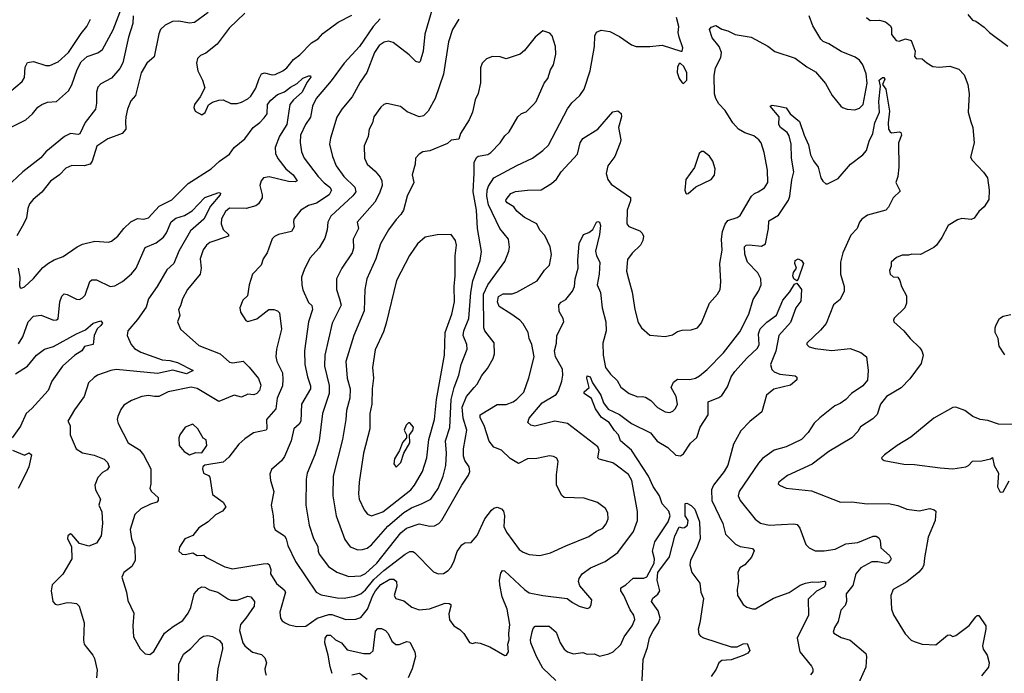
# Model space of a CAD drawing. Extents: x 2133461 to 2293071, y 753526 to 916327.
# Tile 339 of 459: x 2223144 to 2229582, y 902365 to 906640. Entities that reach past the tile are written whole.
import ezdxf

# ---------------------------------------------------------------- set-up
doc = ezdxf.new("R2010")
doc.units = 0

msp = doc.modelspace()

# ---------------------------------------------------------------- linework, layer by layer
at = {"layer": '0CON10XD'}
for points in [[(2225845.4, 906725), (2225791.8, 906545), (2225781.1, 906435), (2225763.2, 906366.8), (2225755, 906360), (2225735, 906367.5), (2225690.2, 906410.2), (2225585, 906491.5), (2225555, 906499.1), (2225526.9, 906493.1), (2225495, 906471.5), (2225464.6, 906425), (2225413.3, 906295), (2225369.2, 906230.8), (2225318.5, 906135), (2225249.4, 906055), (2225217.6, 906002.4), (2225175.5, 905865), (2225170.5, 905825), (2225188.5, 905745), (2225212.7, 905685), (2225262.9, 905615), (2225335.4, 905545), (2225341.2, 905515), (2225321.8, 905488.2), (2225177.7, 905355), (2225158.5, 905315), (2225153.8, 905265), (2225138.4, 905211.6), (2225101.9, 905148.1), (2225040.6, 905079.4), (2225003.1, 905005), (2224985.7, 904955), (2224987.8, 904905), (2224995, 904873.8), (2225031.1, 904791.1), (2225055, 904771.2), (2225057.5, 904745), (2225032.8, 904665), (2225005.3, 904475), (2225008.9, 904385), (2225025.9, 904305), (2225045.9, 904245), (2225044.7, 904225), (2224986.5, 904125), (2224981.3, 904015), (2224970.5, 903995), (2224936.9, 903965), (2224919.5, 903885), (2224875.9, 903784.1), (2224855, 903754.4), (2224790.7, 903699.3), (2224778.3, 903668.3), (2224783.9, 903626.1), (2224805.5, 903555), (2224788.8, 903465), (2224801.4, 903395), (2224805.7, 903325), (2224814.5, 903304.5), (2224875, 903264.3), (2224886.4, 903245), (2224897.8, 903202.2), (2224947.6, 903097.6), (2225082.9, 902895), (2225115, 902878.2), (2225218.7, 902858.7), (2225265, 902856.5), (2225335, 902870), (2225375, 902886.2), (2225405, 902912), (2225460.2, 902979.8), (2225525, 903038.5), (2225665, 903145.5), (2225695, 903161.1), (2225715, 903161.4), (2225725.4, 903155.4), (2225849.3, 903029.3), (2225880, 903015), (2225915, 903019.2), (2225945, 903037.1), (2225962.1, 903057.9), (2225983.3, 903095), (2226005, 903162), (2226034, 903205), (2226055, 903218), (2226095, 903220), (2226135, 903266.7), (2226184.5, 903375.5), (2226227.9, 903432.1), (2226245, 903445.8), (2226265, 903452), (2226295, 903442), (2226308.1, 903425), (2226313.8, 903395), (2226309.6, 903325), (2226327.6, 903287.6), (2226410, 903175), (2226435, 903156.9), (2226475, 903142.1), (2226545, 903136.8), (2226615, 903152.9), (2226715, 903200), (2226865, 903259.1), (2226915, 903295.5), (2226955.8, 903315), (2226977.8, 903342.2), (2226992, 903375), (2226989.2, 903415), (2226975, 903443.8), (2226923, 903483), (2226835, 903510), (2226704.4, 903514.4), (2226688.9, 903528.9), (2226653.1, 903595), (2226654.4, 903664.4), (2226665, 903750), (2226655, 903773.3), (2226635, 903783.8), (2226608.3, 903788.3), (2226525, 903769.2), (2226465, 903767.1), (2226405, 903738), (2226350.7, 903770.7), (2226295, 903824.2), (2226243.7, 903843.7), (2226213.3, 903883.3), (2226180.8, 903985), (2226154.1, 904035.9), (2226154.3, 904055.7), (2226265, 904124.4), (2226325, 904124.1), (2226369.6, 904140.4), (2226395, 904157.5), (2226439.4, 904205), (2226472.4, 904297.6), (2226508.6, 904435), (2226491.9, 904515), (2226475.6, 904555), (2226468.5, 904595), (2226435, 904650), (2226414.2, 904675), (2226355.3, 904715.3), (2226279.5, 904765), (2226268, 904795), (2226275, 904829.4), (2226305, 904847.5), (2226365, 904848.1), (2226395, 904857.5), (2226526.9, 904933.1), (2226575, 905002), (2226608.8, 905035), (2226621.1, 905105), (2226613.3, 905155), (2226578, 905228), (2226545, 905264.4), (2226525.6, 905305.6), (2226445.3, 905345.3), (2226395, 905388.6), (2226375, 905415.7), (2226331.8, 905441.8), (2226322.9, 905455), (2226324.4, 905465), (2226355, 905502.5), (2226385, 905515.5), (2226465, 905525.7), (2226553.1, 905526.9), (2226621.1, 905568.9), (2226653.7, 905596.3), (2226685, 905644), (2226790.4, 905759.6), (2226809.2, 905835), (2226825, 905863.8), (2226925, 905923.8), (2227023, 906037), (2227055, 906044), (2227076.6, 906026.6), (2227078.5, 906005), (2227058.7, 905935), (2227074.2, 905855), (2227070.6, 905835), (2227034.7, 905745), (2226989.1, 905685), (2226977.9, 905635), (2226990.4, 905595), (2227011.1, 905565), (2227137.4, 905477.4), (2227138.6, 905455), (2227115.5, 905395), (2227113.5, 905305), (2227127.2, 905287.2), (2227198.9, 905258.9), (2227215, 905244), (2227222.2, 905225), (2227218.9, 905195), (2227203.8, 905166.2), (2227147.9, 905112.1), (2227119.1, 905070.9), (2227112.5, 904995), (2227124.2, 904944.2), (2227148.1, 904858.1), (2227165.6, 904745.6), (2227188.9, 904658.9), (2227209.2, 904625), (2227265, 904577.1), (2227365, 904569.1), (2227411.4, 904578.6), (2227445, 904601.2), (2227475, 904610), (2227535, 904611.2), (2227575, 904623.8), (2227603, 904657), (2227655, 904786.2), (2227707.1, 904845), (2227723.6, 904876.4), (2227728.6, 904925), (2227721.5, 905045), (2227736.3, 905133.7), (2227732.5, 905205), (2227739.6, 905255), (2227757.7, 905302.3), (2227775, 905325.6), (2227835, 905346.4), (2227855, 905359.4), (2227928.5, 905485), (2227947.6, 905502.4), (2227973.3, 905513.3), (2228015, 905540), (2228035.6, 905575), (2228032.5, 905655), (2228011.7, 905771.7), (2227991.4, 905835), (2227976.9, 905855), (2227945, 905879.6), (2227885, 905900.9), (2227844.4, 905925), (2227807.5, 905965), (2227756.1, 906046.1), (2227715, 906088.5), (2227695.4, 906125), (2227687.9, 906155), (2227685.6, 906275), (2227694.5, 906325), (2227727.6, 906392.4), (2227732.1, 906425), (2227717.5, 906465), (2227670.9, 906520.9), (2227654.2, 906575.8), (2227665, 906592), (2227695, 906602), (2227735, 906578), (2227775, 906566.2), (2227822.5, 906542.5), (2227927.5, 906525), (2228035, 906466.7), (2228081.1, 906431.1), (2228215, 906387.3), (2228291.1, 906331.1), (2228348.4, 906298.4), (2228413.3, 906223.3), (2228457.5, 906145), (2228512, 906075), (2228525, 906066), (2228555, 906054.2), (2228605, 906051.4), (2228635, 906060.8), (2228660, 906085), (2228684.7, 906225), (2228679.2, 906285), (2228657.9, 906345), (2228635.5, 906375), (2228606.9, 906395), (2228515, 906432.5), (2228435, 906481.6), (2228397.4, 906497.4), (2228382.1, 906512.1), (2228330.1, 906600.1), (2228306.7, 906665)], [(2223885.7, 906665), (2223884.5, 906615), (2223854.5, 906525), (2223817, 906357), (2223798.7, 906321.3), (2223745, 906256.4), (2223675, 906219.4), (2223655, 906198), (2223645.5, 906165), (2223646.2, 906095), (2223638.8, 906055), (2223572.5, 905967.5), (2223536.8, 905893.2), (2223525, 905889.2), (2223475, 905894.7), (2223436.4, 905875), (2223315.5, 905775), (2223282.6, 905737.4), (2223163.1, 905645), (2223057.3, 905545)], [(2223057.6, 905922.4), (2223184.7, 905985), (2223226.7, 906023.3), (2223261.8, 906068.2), (2223288.6, 906085), (2223325, 906101.1), (2223385, 906105.6), (2223463.8, 906175), (2223485, 906212.9), (2223520.2, 906315), (2223546.2, 906365), (2223585, 906399.7), (2223655, 906423.8), (2223685.6, 906444.4), (2223755.7, 906574.3), (2223809.5, 906715)], [(2224375, 906686.7), (2224287.6, 906622.4), (2224255, 906616.9), (2224185, 906630.9), (2224141.9, 906628.1), (2224094.3, 906605), (2224065, 906575.7), (2224053.3, 906546.7), (2224022.7, 906397.3), (2223974.4, 906355.6), (2223938.3, 906291.7), (2223900, 906145), (2223870.7, 906109.3), (2223849.4, 906055), (2223836.7, 906005), (2223835.6, 905975), (2223837.1, 905925), (2223814.5, 905895.5), (2223719.7, 905860.3), (2223647.6, 905812.4), (2223618.1, 905715), (2223605.4, 905694.6), (2223565.4, 905684.6), (2223485, 905686.7), (2223445, 905668.1), (2223405, 905625.6), (2223345, 905583.1), (2223287.4, 905512.6), (2223230.8, 905465), (2223207.5, 905435), (2223195.8, 905405), (2223187.5, 905345), (2223167.9, 905302.1), (2223125, 905226.2)], [(2224615, 906681.9), (2224514.4, 906585), (2224435, 906479.4), (2224361.7, 906421.7), (2224326.2, 906405), (2224306.2, 906385), (2224299.2, 906355), (2224307.5, 906305), (2224338.8, 906245), (2224353.3, 906195), (2224323.3, 906135), (2224287.5, 906085), (2224283.3, 906065), (2224290.7, 906040.7), (2224335, 906016.7), (2224356.6, 906033.4), (2224377.6, 906082.4), (2224405, 906101.4), (2224445, 906114.2), (2224474.3, 906115.7), (2224525, 906092), (2224565, 906091.4), (2224595, 906099.4), (2224635, 906121.4), (2224655, 906140), (2224687.9, 906192.1), (2224708.5, 906255), (2224725.7, 906285), (2224745, 906292.7), (2224795, 906279.6), (2224815, 906280.8), (2224865.2, 906304.8), (2224891.5, 906325), (2224935, 906380), (2224975, 906410.9), (2225051.7, 906488.3), (2225095.3, 906514.7), (2225125, 906549.4), (2225225.4, 906624.6), (2225315, 906669.2)], [(2229343.9, 906673.9), (2229375, 906637.5), (2229395, 906630), (2229450.7, 906590.7), (2229486.1, 906556.1), (2229605, 906466.7)], [(2223078, 906165), (2223160, 906235), (2223175, 906262.5), (2223179.7, 906330.3), (2223195, 906360), (2223235, 906365.8), (2223315, 906340.6), (2223340.3, 906339.7), (2223395, 906364.4), (2223462.5, 906425), (2223545, 906549.2), (2223582.2, 906595), (2223607.1, 906642.9)], [(2225500, 906645), (2225455.3, 906594.7), (2225365, 906464.6), (2225265.9, 906355), (2225180.8, 906239.3), (2225081.8, 906125), (2225058.2, 906075), (2225045, 906002), (2225011.5, 905955), (2224980, 905885), (2224976.8, 905836.8), (2224987.3, 905775), (2225003.1, 905735), (2225095.3, 905615), (2225135, 905572.5), (2225170.9, 905545), (2225183.1, 905525), (2225168.2, 905495), (2225085, 905439.3), (2225032.5, 905425), (2224982.5, 905395), (2224937.1, 905335), (2224933.1, 905315), (2224937.5, 905285), (2224920, 905255), (2224835, 905234.5), (2224808.8, 905221.2), (2224795, 905205.8), (2224761.4, 905115), (2224735.8, 905075), (2224722, 905035), (2224666, 904975), (2224644, 904905), (2224632.5, 904835), (2224602, 904805), (2224583.8, 904755), (2224587.7, 904727.7), (2224622, 904672), (2224635, 904666.7), (2224695, 904684), (2224772.5, 904745), (2224805, 904744.4), (2224828.8, 904735), (2224841.9, 904721.9), (2224855.4, 904615), (2224821.9, 904485), (2224817.7, 904437.7), (2224826, 904405), (2224861.3, 904331.3), (2224863.9, 904286.1), (2224862.5, 904245), (2224827.3, 904165), (2224819.4, 904095), (2224757.8, 904025), (2224760, 903965), (2224755.5, 903954.5), (2224672.4, 903937.6), (2224615, 903899.2), (2224576, 903865), (2224511.7, 903778.3), (2224475, 903745.8), (2224355, 903726), (2224341.2, 903715), (2224338.3, 903701.7), (2224346.2, 903675), (2224378.6, 903658.6), (2224387.1, 903647.1), (2224404.2, 903535), (2224475, 903484), (2224492, 903455), (2224468.8, 903425), (2224425, 903401.9), (2224375, 903355.7), (2224314.1, 903315.9), (2224275, 903266.2), (2224222.5, 903245), (2224189.3, 903190.7), (2224183.3, 903165), (2224205, 903143.8), (2224225, 903142), (2224275, 903152.5), (2224305, 903136.7), (2224348.8, 903138.8), (2224365, 903123.8), (2224485, 903061.9), (2224535, 903048.1), (2224735, 903080.9), (2224765, 903082.5), (2224775, 903076), (2224786.4, 903045), (2224784.4, 903015), (2224823.2, 902953.2), (2224872, 902912), (2224882.5, 902895), (2224844.3, 902765), (2224849.2, 902725), (2224859.1, 902709.1), (2224878.8, 902695), (2224905, 902681.9), (2224955, 902671.9), (2225015, 902673.1), (2225088.6, 902725), (2225165, 902750), (2225185, 902750.5), (2225277, 902717), (2225341.1, 902718.9), (2225375, 902730), (2225418, 902785), (2225451.8, 902875), (2225469.8, 902905), (2225505, 902945.6), (2225565, 902981.7), (2225591.1, 902981.1), (2225607.9, 902965), (2225610.4, 902935), (2225592.5, 902875), (2225603.8, 902853.8), (2225655, 902839.4), (2225707.9, 902797.9), (2225755, 902779.5), (2225822.8, 902787.2), (2225925, 902823.5), (2225952.4, 902822.4), (2225962, 902815), (2225963.1, 902805), (2225949.5, 902755), (2225954.6, 902714.6), (2225982, 902675), (2226021.7, 902651.7), (2226048.8, 902625), (2226085, 902567.5), (2226105, 902560), (2226125, 902566.2), (2226155, 902562), (2226218.8, 902538.8), (2226315, 902481.2), (2226326, 902484), (2226339.2, 902505), (2226336, 902555), (2226344.2, 902585), (2226341.9, 902625), (2226348.5, 902685), (2226332.1, 902785), (2226297.5, 902865), (2226282.4, 902945), (2226280.9, 902975), (2226289.1, 903020.9), (2226301.7, 903038.3), (2226313.8, 903036.2), (2226445, 902912.9), (2226475, 902892.5), (2226565, 902874.3), (2226724.2, 902854.2), (2226757.7, 902827.7), (2226802.5, 902805), (2226855, 902790), (2226872.5, 902795), (2226881.2, 902815), (2226883.8, 902845), (2226806.8, 902936.8), (2226797.1, 902965), (2226801.4, 902985), (2226821.4, 903015), (2226875.3, 903054.7), (2226972.4, 903097.6), (2227055.3, 903154.7), (2227157.9, 903292.1), (2227182.7, 903365), (2227183.8, 903423.8), (2227147, 903627), (2227125.3, 903665.3), (2227045, 903725.6)], [(2226015, 906642.5), (2225973.5, 906575), (2225948.5, 906495), (2225915.4, 906284.6), (2225861.5, 906125), (2225815, 906041.4), (2225785, 906011.9), (2225755, 906004.4), (2225677.6, 906037.6), (2225633, 906073), (2225545, 906092.5), (2225525, 906085.8), (2225505, 906067.5), (2225460, 906005), (2225450, 905965), (2225429.2, 905925), (2225421.4, 905875), (2225395.7, 905815), (2225397.5, 905735), (2225415, 905696), (2225469.1, 905649.1), (2225500.4, 905610.4), (2225511.8, 905585), (2225513.8, 905555), (2225496.6, 905505), (2225465, 905447.1), (2225351.4, 905315), (2225358.1, 905275), (2225324.6, 905205), (2225325.4, 905145), (2225316.9, 905115), (2225250.6, 905015), (2225215.6, 904945), (2225215.5, 904875), (2225233.9, 904813.9), (2225246, 904774), (2225187.3, 904655), (2225139.6, 904445), (2225137.5, 904375), (2225166.7, 904246.7), (2225167.2, 904195), (2225124.6, 904065), (2225102.9, 903885), (2225073.8, 903795), (2225024.5, 903675), (2225017.5, 903635), (2225013.8, 903465), (2225037.1, 903335), (2225065, 903248), (2225092.9, 903195), (2225094.6, 903164.6), (2225101.5, 903145), (2225163.1, 903065), (2225217.5, 903027.5), (2225295, 902999.6), (2225375, 903002.4)], [(2225375, 903002.4), (2225405, 903018), (2225479.2, 903085), (2225635, 903283.2), (2225672.7, 903315), (2225755, 903342.9), (2225825, 903328.5), (2225855, 903329.1), (2225885, 903345.5), (2225903.4, 903366.6), (2226033.8, 903595), (2226078.7, 903661.3), (2226087.5, 903685), (2226082.9, 903715), (2226055, 903756.9), (2226045.8, 903785), (2226045, 903832.5), (2226066.5, 903955), (2226043.7, 904035), (2226037.2, 904105), (2226064.3, 904175.7), (2226116.2, 904233.8), (2226134.7, 904255.3), (2226166, 904314), (2226201.9, 904358.1), (2226240.6, 904425), (2226249.1, 904455), (2226246, 904526), (2226185.5, 904605), (2226178.2, 904625), (2226177.5, 904845), (2226204.8, 904905), (2226315, 905058.8), (2226342.9, 905125), (2226346.8, 905153.2), (2226340.6, 905205), (2226282.3, 905275), (2226209.9, 905429.9), (2226197.4, 905485), (2226200, 905525), (2226208.8, 905551.2), (2226245, 905606.5), (2226394.6, 905685.4), (2226496, 905734), (2226565.3, 905784.7), (2226601.1, 905818.9), (2226725, 906057.1), (2226754.1, 906095.9), (2226806.7, 906145), (2226834.5, 906185), (2226875, 906306.2), (2226903.2, 906465), (2226904.7, 906535), (2226915, 906558.9), (2226945, 906571.5), (2227003.4, 906563.4), (2227065, 906530), (2227145, 906475.6), (2227175, 906464.4), (2227265, 906464.2), (2227343.9, 906473.9), (2227467, 906433), (2227476.1, 906433.9), (2227479.2, 906455), (2227455.5, 906525), (2227449.5, 906555), (2227453.5, 906595), (2227437.8, 906655)], [(2228680, 906655), (2228704.2, 906634.2), (2228765, 906636.7), (2228806, 906626), (2228838.6, 906598.6), (2228844.4, 906585), (2228845, 906543.3), (2228874.6, 906504.6), (2228895, 906498.6), (2228935, 906514.4), (2228972.9, 906502.9), (2228998.2, 906435), (2228995, 906400), (2229005, 906386.2), (2229045, 906383.3), (2229075, 906356.7), (2229115, 906333.8), (2229155, 906329.2), (2229225, 906335.7), (2229285.5, 906315.5), (2229319.4, 906279.4), (2229344.4, 906215), (2229351.8, 906155), (2229345.7, 906035), (2229362.8, 905972.8), (2229375.7, 905935), (2229385.7, 905835), (2229361.7, 905741.7), (2229371.2, 905721.2), (2229445, 905642.5), (2229471.9, 905605), (2229482.7, 905525), (2229480, 905465), (2229450.8, 905415), (2229415, 905385.8), (2229385, 905341.9), (2229365, 905332.2), (2229305, 905340), (2229275, 905330), (2229215.8, 905294.2), (2229173.8, 905215), (2229138.8, 905165), (2229120.5, 905149.5), (2229035, 905104.2), (2228976.4, 905106.4), (2228955, 905100), (2228915, 905100), (2228877.5, 905085), (2228843.3, 905055), (2228843, 905027), (2228831.2, 904998.8), (2228836.2, 904975), (2228855, 904958.8), (2228886.7, 904955), (2228898.8, 904935), (2228910, 904895), (2228942.5, 904835), (2228942.5, 904785), (2228932.5, 904755), (2228862.3, 904687.7), (2228856.7, 904675), (2228860, 904665), (2228925.4, 904605.4), (2228966.5, 904555), (2229030, 904495), (2229043.6, 904473.6), (2229051.4, 904445), (2229038.3, 904391.7), (2228965, 904292), (2228907.2, 904232.8), (2228811.9, 904175), (2228772.5, 904125), (2228751.3, 904058.7), (2228721.3, 904028.7), (2228642.4, 903977.6), (2228625, 903946.2), (2228585.8, 903905), (2228434.2, 903815), (2228326.2, 903733.8), (2228165, 903658.2), (2228107.5, 903615), (2228104.2, 903605), (2228111.2, 903595), (2228155, 903575.7), (2228321.2, 903558.8), (2228510, 903485), (2228585, 903485.8), (2228685, 903473.1), (2228825, 903475.8), (2228885, 903462.9), (2228945, 903438), (2229025, 903428.6), (2229095, 903443.1), (2229122.5, 903435), (2229133.3, 903425), (2229130, 903365), (2229084.3, 903255), (2229059.3, 903120.7), (2229056.4, 903075), (2229047.5, 903055), (2229023.9, 903026.1), (2228945.3, 902964.7), (2228855.8, 902914.2), (2228840, 902875), (2228844.2, 902784.2), (2228857.3, 902747.3), (2228934.5, 902624.5), (2228973.2, 902583.2), (2228992.9, 902572.9)], [(2225355, 903173.1), (2225385, 903174.2), (2225415, 903184.4), (2225445, 903205.5), (2225551.9, 903328.1), (2225655, 903417.2), (2225705, 903447.1), (2225775.8, 903475), (2225831.9, 903505), (2225880.4, 903575), (2225911.8, 903655), (2225929.3, 903725), (2225935.3, 903805), (2225928.1, 903885), (2225957.1, 903972.9), (2225965.3, 904155), (2225983.6, 904235), (2226015.3, 904315), (2226030.7, 904385), (2226070, 904485), (2226067.1, 904515), (2226044, 904575), (2226047.2, 904605), (2226080.3, 904685), (2226093.8, 904855), (2226106.9, 904933.1), (2226153.8, 905065), (2226163.7, 905123.7), (2226138.1, 905275), (2226131.2, 905395), (2226108, 905515), (2226116.3, 905636.3), (2226114.4, 905705), (2226130.6, 905739.4), (2226141.9, 905748.1), (2226205, 905758.1), (2226225, 905770.8), (2226285.6, 905835), (2226315, 905880), (2226345, 905906.2), (2226400, 906005), (2226425, 906026.7), (2226455, 906036.7), (2226503.8, 906085), (2226521.4, 906105), (2226572.5, 906225), (2226597.5, 906255), (2226615, 906312.5), (2226634, 906345), (2226650, 906415), (2226648, 906465), (2226626.2, 906535), (2226610.7, 906550.7), (2226565, 906567.5), (2226514, 906525), (2226445, 906438), (2226415.7, 906414.3), (2226325, 906384), (2226285, 906396.2), (2226235, 906400), (2226196.4, 906383.6), (2226166.7, 906355), (2226156.7, 906325), (2226157, 906227), (2226142.3, 906157.7), (2226122.5, 906115), (2226103.8, 906035), (2226083.8, 905985), (2226026.2, 905895), (2226015, 905857.5), (2225965, 905852), (2225940, 905830), (2225825, 905782.9), (2225780, 905775), (2225755, 905760), (2225732, 905735), (2225728.6, 905695), (2225710.6, 905625), (2225721.4, 905575), (2225678.2, 905485), (2225653.3, 905395), (2225636.7, 905365), (2225605.9, 905334.1), (2225554.4, 905265), (2225503.6, 905175), (2225472.1, 905075), (2225414.5, 904945), (2225400.9, 904875), (2225396.2, 904735), (2225328.8, 904575), (2225277.1, 904405), (2225285.4, 904295), (2225303.8, 904226.2), (2225302, 904165), (2225280, 904085), (2225276.8, 904025), (2225253.6, 903895), (2225193.8, 903655), (2225190.4, 903525), (2225213.6, 903395), (2225270.2, 903240.2), (2225305, 903193.3), (2225355, 903173.1)], [(2227485, 906222.5), (2227506, 906245), (2227505.6, 906295), (2227485, 906336.2), (2227465, 906353.3), (2227457, 906353), (2227445, 906330), (2227443.8, 906295), (2227456.7, 906255), (2227475, 906227.5), (2227485, 906222.5)], [(2223133.1, 905015), (2223144.2, 904955), (2223141.7, 904901.7), (2223147, 904887), (2223155, 904883.3), (2223175, 904893.8), (2223235, 904948), (2223295, 905019.2), (2223331.8, 905048.2), (2223369.8, 905070.2), (2223428.3, 905091.7), (2223519.4, 905155), (2223555, 905171.8), (2223635, 905190.5), (2223725, 905185.7), (2223745, 905190.8), (2223785.4, 905224.6), (2223824.3, 905275), (2223871.2, 905318.8), (2223915, 905339.1), (2223955, 905335.6), (2223985, 905344.3), (2224055, 905421.1), (2224138.5, 905461.5), (2224245, 905567.8), (2224395, 905664.4), (2224449.2, 905715), (2224515, 905760.6), (2224545.3, 905804.7), (2224615, 905860.5), (2224670, 905935), (2224715, 905967.3), (2224743, 905997), (2224761.1, 906025), (2224764.1, 906085), (2224785, 906113.2), (2224829.2, 906150.7), (2224875, 906168.1), (2224915, 906199.6), (2224957.8, 906222.2), (2224995, 906256.7), (2225035, 906272), (2225045, 906272.5), (2225048, 906265), (2225020.8, 906229.2), (2224990, 906165), (2224933.5, 906115), (2224910.5, 906085), (2224889.4, 905955), (2224842.3, 905877.7), (2224813.2, 905805), (2224815.9, 905765), (2224831, 905731), (2224885, 905663.6), (2224932.9, 905625), (2224958.8, 905585), (2224945, 905580), (2224901.4, 905581.4), (2224775, 905611.5), (2224737.5, 905605), (2224722.5, 905585), (2224712.9, 905555), (2224729.2, 905495), (2224728.5, 905475), (2224704.4, 905435.6), (2224687.3, 905422.7), (2224625, 905405.5), (2224515, 905406.2), (2224488.9, 905385), (2224463.3, 905336.7), (2224460.8, 905305), (2224475, 905268.2), (2224510, 905235), (2224508, 905225), (2224387.9, 905182.1), (2224365.3, 905164.7), (2224343.5, 905135), (2224322.7, 905075), (2224330, 905015), (2224324.1, 904975.9), (2224240, 904875), (2224208.6, 904815), (2224195, 904767.5), (2224182, 904745), (2224190.5, 904705), (2224176, 904665), (2224196, 904615), (2224315, 904508.5), (2224454, 904455), (2224515, 904400.6), (2224536.8, 904396.8), (2224605, 904407.5), (2224645, 904368), (2224704.2, 904294.2), (2224720.5, 904250.5), (2224712.4, 904215), (2224695, 904196), (2224675, 904186.5), (2224635, 904190.3), (2224595, 904170.7), (2224545, 904183.5), (2224445, 904142), (2224305, 904228.2), (2224265, 904235.9), (2224115, 904205.5), (2224053.8, 904176.2), (2224025, 904174.6), (2223985, 904183.1), (2223943.4, 904176.6), (2223875, 904150), (2223825, 904118.8), (2223805, 904090), (2223785.6, 904045), (2223781.9, 904025), (2223788.3, 903998.3), (2223853.2, 903873.2), (2223926.1, 903826.1), (2223953.3, 903795), (2224001.7, 903701.7), (2224000.3, 903660.3), (2224001.4, 903605), (2223994.4, 903574.4), (2224005.8, 903555), (2224048.8, 903515), (2224048.8, 903495), (2224040, 903485), (2223998.3, 903471.7), (2223935, 903440), (2223895.5, 903404.5), (2223865.6, 903305), (2223874.6, 903245), (2223897.3, 903185), (2223897.7, 903102.3), (2223877, 903063), (2223824.2, 903025), (2223812.5, 902995), (2223842.5, 902895), (2223851.7, 902841.7), (2223889.3, 902759.3), (2223882.5, 902675), (2223888.6, 902605), (2223931.2, 902525), (2223965, 902493.8), (2223995, 902488.8), (2224021.7, 902508.3), (2224091.3, 902628.7), (2224147.6, 902672.4), (2224210.3, 902709.7), (2224245, 902758.6), (2224262.7, 902795), (2224285.5, 902885), (2224315, 902920.6), (2224335, 902931.1), (2224355, 902928.5), (2224385, 902911.8), (2224439.2, 902895), (2224505, 902851.5), (2224525, 902844.5), (2224565.3, 902844.7), (2224635, 902870), (2224655, 902865.7), (2224680, 902835), (2224677.7, 902805), (2224622.7, 902725), (2224586.7, 902685), (2224581.8, 902645), (2224603.5, 902565), (2224615, 902544.3), (2224665, 902504.3), (2224725, 902489.2), (2224747, 902467), (2224757.5, 902435), (2224746, 902395), (2224748, 902375), (2224755, 902352.5)], [(2227045, 903725.6), (2227021.4, 903741.4), (2226933.3, 903765), (2226924.2, 903775), (2226933.1, 903825), (2226925, 903847.5), (2226725, 903998.5), (2226643.4, 904013.4), (2226512, 903982), (2226485, 903987.5), (2226465.7, 904005), (2226475.4, 904034.6), (2226560.5, 904135), (2226651.2, 904188.8), (2226667, 904213), (2226687.9, 904275), (2226695.3, 904315.3), (2226694, 904354), (2226647.3, 904435), (2226641.3, 904475), (2226654.6, 904525), (2226656.7, 904575), (2226701.4, 904665), (2226697.5, 904685), (2226671.7, 904731.7), (2226669.2, 904775), (2226685, 904792.9), (2226715, 904810), (2226758.6, 904865), (2226771.9, 904895), (2226776.7, 904945), (2226795.6, 905015), (2226792.7, 905065), (2226802.9, 905177.1), (2226831.2, 905235), (2226865, 905247.1), (2226891.2, 905268.8), (2226916.2, 905315), (2226925, 905320.8), (2226935.3, 905315.3), (2226942.1, 905295), (2226935.7, 905235), (2226908.8, 905125), (2226915, 905096.2), (2226938.2, 905055), (2226932.9, 904975), (2226919.7, 904905), (2226942.2, 904855), (2226952.2, 904755), (2226975.4, 904664.6), (2226978.4, 904605), (2226957.5, 904525), (2226958.2, 904445), (2226973.6, 904365), (2227007.5, 904322.5), (2227050, 904280), (2227075, 904237.1), (2227128.8, 904195), (2227185, 904173.1), (2227215, 904176.7), (2227235, 904171.5), (2227270.2, 904150.2), (2227315, 904104.2), (2227365, 904076.2), (2227395, 904070), (2227415, 904078.8), (2227432.1, 904097.9), (2227444.3, 904125.7), (2227435.5, 904175), (2227404.4, 904235), (2227419.8, 904270.2), (2227445, 904288.5), (2227525, 904286.9), (2227563.7, 904296.4), (2227589.2, 904310.8), (2227638, 904352), (2227745, 904461.2), (2227851.7, 904598.3), (2227910.9, 904715), (2227940.8, 904809.2), (2227975.7, 904865), (2227992.5, 904905), (2227990, 904945), (2227970, 904985), (2227903.1, 905055), (2227885.7, 905105.7), (2227882.5, 905155), (2227893.3, 905165), (2227912.7, 905167.3), (2227995, 905157.7), (2228020, 905175), (2228040.6, 905275), (2228041.4, 905325), (2228105, 905361.4), (2228169.9, 905460.1), (2228178.9, 905485), (2228192.9, 905592.9), (2228205.8, 905645), (2228190.6, 905735), (2228188.8, 905825), (2228175, 905880), (2228162, 905902), (2228117.5, 905935), (2228108.6, 905955), (2228109.4, 906005), (2228051.2, 906075), (2228065, 906080), (2228105, 906075.4), (2228155, 906062.5), (2228181.4, 906025), (2228243.6, 905973.6), (2228273.8, 905885), (2228300.9, 905820.9), (2228315, 905756.7), (2228335, 905716.2), (2228365.8, 905675), (2228382.5, 905605), (2228394.4, 905584.4), (2228415, 905566.7), (2228425, 905566.2), (2228495, 905601.4), (2228575.7, 905695), (2228657.3, 905755), (2228680.3, 905785), (2228698.2, 905845), (2228721.8, 905895), (2228735.4, 905965), (2228766.8, 906035), (2228760.9, 906105), (2228772.7, 906205), (2228764.7, 906245), (2228785, 906262.2), (2228795, 906260.8), (2228800.9, 906250.9), (2228785.8, 906215), (2228806.7, 906185), (2228831, 906041), (2228822.2, 905965), (2228825, 905923.8), (2228835, 905905.7), (2228845, 905900.5), (2228896.2, 905906.2), (2228905, 905901.2), (2228909.4, 905885), (2228889.2, 905835), (2228893.3, 905675), (2228885.8, 905615), (2228873.8, 905575), (2228901.7, 905518.3), (2228855, 905474.2), (2228825.7, 905414.3), (2228806.7, 905395), (2228688.3, 905361.7), (2228650, 905335), (2228634.6, 905315.4), (2228619.2, 905275), (2228579.5, 905230.5), (2228525.7, 905114.3), (2228510.6, 905055), (2228510, 904975), (2228534.4, 904895), (2228534.1, 904864.1), (2228509.3, 904810.7), (2228464.4, 904775), (2228416.7, 904653.3), (2228379.9, 904610.1), (2228290, 904525), (2228290, 904515), (2228305, 904501.2), (2228345, 904490.6), (2228455, 904476.4), (2228575, 904489.1), (2228644.2, 904464.2), (2228680, 904435), (2228692.5, 904345), (2228686.8, 904283.2), (2228657.5, 904245), (2228582, 904195), (2228546.2, 904155), (2228509.8, 904130.2), (2228474.2, 904115), (2228375, 904036.2), (2228338.7, 904001.3), (2228299.2, 903940.8), (2228255, 903893.8), (2228155, 903846.4), (2228076.2, 903825), (2228000.8, 903769.2), (2227975, 903740), (2227848.2, 903555), (2227842.2, 903525), (2227854.7, 903494.7), (2227952.6, 903372.6), (2227987, 903347), (2228045, 903333.5), (2228205, 903343.1), (2228227.6, 903337.6), (2228244.5, 903314.5), (2228285, 903206.7), (2228305, 903186.7), (2228345, 903166.2), (2228405, 903167.1), (2228475, 903177.8), (2228545, 903212), (2228625, 903220), (2228725, 903262.9), (2228745, 903261.8), (2228761.5, 903251.5), (2228771.2, 903235), (2228775.5, 903185.5), (2228832, 903135), (2228841.2, 903115), (2228838, 903105), (2228822.1, 903087.9), (2228806.8, 903083.2), (2228755, 903095.4), (2228715, 903094.6), (2228643.6, 903055), (2228612.1, 903015), (2228591.2, 902938.8), (2228548, 902885), (2228549.4, 902835), (2228540.7, 902809.3), (2228512.7, 902777.3), (2228496, 902705), (2228471.2, 902665), (2228462.5, 902635), (2228467, 902627), (2228515, 902598.8), (2228575, 902582), (2228675.8, 902495), (2228680.8, 902475), (2228676.7, 902405), (2228617.5, 902275)], [(2227505, 905500), (2227515, 905502.5), (2227565, 905547.5), (2227665, 905593.8), (2227687.3, 905622.7), (2227691.2, 905665), (2227676.2, 905715), (2227655, 905747.5), (2227615, 905777.5), (2227603, 905777), (2227587.5, 905765), (2227557, 905673), (2227500, 905595), (2227492.5, 905525), (2227500, 905505), (2227505, 905500)], [(2223135, 904519.4), (2223164.6, 904565), (2223199.6, 904665), (2223235, 904700), (2223285, 904707.3), (2223365, 904675.8), (2223385, 904676), (2223395, 904683.8), (2223405.4, 904794.6), (2223419.1, 904830.9), (2223433.6, 904846.4), (2223455, 904841.9), (2223515, 904811.9), (2223535, 904810.6), (2223555, 904820.6), (2223571.7, 904838.3), (2223603.3, 904926.7), (2223615, 904938), (2223645, 904937.8), (2223735, 904894.3), (2223765, 904900), (2223815, 904928), (2223875, 904978.8), (2223904.3, 905015), (2223965, 905150), (2224035, 905181.3), (2224083, 905217), (2224103.8, 905245), (2224135, 905318.5), (2224165, 905341.1), (2224220.4, 905359.6), (2224270.7, 905389.3), (2224355, 905476.7), (2224445, 905510.8), (2224455.7, 905505.7), (2224454.3, 905495), (2224390.7, 905419.3), (2224346.7, 905335), (2224261, 905259), (2224183.5, 905125), (2224150.8, 905045), (2224105.4, 905005), (2224042, 904895), (2223986.2, 904815), (2223971.1, 904758.9), (2223915, 904678.6), (2223851.4, 904605), (2223845.5, 904575), (2223872.5, 904515), (2223895, 904490), (2223935.3, 904465.3), (2224075, 904416.2), (2224125, 904410.9), (2224175, 904397.1), (2224278.8, 904345), (2224235, 904323.6), (2224145, 904347.5), (2224045, 904325.6), (2223775, 904351.8), (2223738.8, 904345), (2223653.3, 904315), (2223629.7, 904300.3), (2223594, 904265), (2223565.7, 904175), (2223501.1, 904088.9), (2223457.5, 904015), (2223473.3, 903985), (2223474.2, 903925), (2223512.6, 903832.6), (2223555, 903806.7), (2223631.1, 903791.1), (2223695.7, 903765), (2223716.9, 903745), (2223728.1, 903715), (2223716, 903695), (2223685, 903678.1), (2223655, 903646), (2223635.7, 903595), (2223640, 903565), (2223672.5, 903505), (2223661.2, 903465), (2223681.2, 903421.2), (2223685.5, 903345), (2223675.6, 903265), (2223645, 903216.7), (2223595, 903196.7), (2223533.9, 903213.9), (2223485, 903273.3), (2223475, 903276.7), (2223457.5, 903265), (2223456.7, 903245), (2223483.3, 903195), (2223484, 903115), (2223425.6, 903014.4), (2223356.2, 902945), (2223350, 902905), (2223360, 902835), (2223375, 902816.7), (2223393.9, 902813.9), (2223455, 902827.5), (2223485, 902826.7), (2223515, 902821.2), (2223532, 902805), (2223564.2, 902695), (2223561.2, 902581.2), (2223566.2, 902555), (2223577.7, 902537.7), (2223621.2, 902485), (2223632.3, 902462.3), (2223651.2, 902385), (2223646.2, 902335)], [(2225445, 903394.5), (2225518.6, 903421.4), (2225700.9, 903565), (2225726.2, 903595), (2225776.8, 903685), (2225806.7, 903775), (2225818.3, 903895), (2225856.7, 904025), (2225868.6, 904155), (2225920.6, 904445), (2225926.6, 904595), (2225968.7, 904715), (2225985.9, 904795), (2225985.3, 904895), (2225992.2, 904965), (2225991.2, 905095), (2226000, 905165), (2225992.9, 905195), (2225965.8, 905235.8), (2225873.9, 905233.9), (2225795, 905217.5), (2225745.8, 905175), (2225693, 905097), (2225606.9, 904935), (2225540, 904655), (2225522, 904598), (2225468.9, 904481.1), (2225450.6, 904365), (2225457.8, 904295), (2225448.7, 904225), (2225447.3, 904125), (2225434, 904065), (2225433.9, 904025), (2225433.8, 903965), (2225392.8, 903805), (2225364.1, 903615.9), (2225358.3, 903538.3), (2225363.3, 903503.3), (2225395.6, 903435), (2225417.2, 903407.2), (2225445, 903394.5)], [(2228225, 904932.5), (2228205, 904945.8), (2228198.4, 904965), (2228203.2, 904986.8), (2228223.3, 905015), (2228212, 905045), (2228214.6, 905065), (2228235, 905075.8), (2228255.9, 905065.9), (2228268.9, 905045), (2228235, 904943.3), (2228225, 904932.5)], [(2226649.2, 902319.2), (2226565, 902400), (2226522.5, 902475), (2226485.5, 902565), (2226483.8, 902585), (2226495, 902637.5), (2226501.7, 902658.3), (2226515, 902674), (2226605, 902673.6), (2226651.1, 902635), (2226677.8, 902565), (2226705, 902523.1), (2226726, 902505), (2226765, 902492.9), (2226825, 902501.8), (2226855, 902491.2), (2226902.2, 902492.2), (2226935, 902478.6), (2226995, 902492.9), (2227025, 902506.2), (2227075.5, 902554.5), (2227096.7, 902605), (2227148.9, 902675), (2227165, 902717.5), (2227160, 902745), (2227135, 902780), (2227094.5, 902875), (2227073.6, 902905), (2227074.4, 902925), (2227106.6, 902943.4), (2227155, 902988.2), (2227225, 902988.5), (2227245, 902996.5), (2227293.3, 903085), (2227294.2, 903115), (2227280.5, 903165), (2227296.8, 903225), (2227383.8, 903355), (2227397.5, 903395), (2227388.5, 903425), (2227344.8, 903474.8), (2227326.8, 903525), (2227286.2, 903586.2), (2227255, 903654.5), (2227143.8, 903825), (2227073.2, 903885), (2227058.4, 903925), (2227032.7, 903952.7), (2226998.8, 904005), (2226947.3, 904037.3), (2226908.3, 904095), (2226882.6, 904162.6), (2226834.3, 904195), (2226835, 904205.7), (2226867.1, 904235), (2226851.8, 904295), (2226855, 904310), (2226875, 904304.3), (2226889.1, 904265), (2226942.8, 904185), (2226960.6, 904135), (2226992.6, 904092.6), (2227065, 904057.5), (2227145, 903998.9), (2227268.1, 903938.1), (2227313, 903883), (2227381.2, 903841.2), (2227435, 903791.9), (2227465, 903787.5), (2227485, 903800.8), (2227529, 903871), (2227571.5, 903908.5), (2227594.2, 903975.8), (2227644.6, 904055), (2227645, 904141.2), (2227715, 904168.9), (2227735, 904183.1), (2227771.7, 904238.3), (2227795.3, 904304.7), (2227820.8, 904339.2), (2227901.6, 904428.4), (2227969.1, 904490.9), (2227978.1, 904515), (2227975.7, 904585), (2227985, 904617.3), (2228028.6, 904661.4), (2228091.7, 904708.3), (2228132.9, 904805), (2228179.2, 904860.8), (2228210.3, 904909.7), (2228225, 904917.5), (2228256.1, 904876.1), (2228251.2, 904798.8), (2228218.2, 904755), (2228185, 904658.8), (2228108.2, 904575), (2228087.2, 904472.8), (2228053.8, 904385), (2228061.3, 904351.3), (2228077.4, 904337.4), (2228115, 904321.8), (2228215, 904310.9), (2228225, 904301.2), (2228224.4, 904285), (2228185, 904248.9), (2228075, 904223.1), (2228026.2, 904185), (2227995.7, 904075), (2227918.7, 904011.3), (2227859.8, 903950.2), (2227810.5, 903865), (2227775, 903726.2), (2227751.1, 903685), (2227680.9, 903595), (2227667.7, 903565), (2227670, 903495), (2227741.2, 903345), (2227760, 903275), (2227825, 903209.5), (2227854.4, 903195.6), (2227935, 903182), (2227945.8, 903165.8), (2227929.2, 903125), (2227884.6, 903075.4), (2227852.5, 903055), (2227840, 903025), (2227844.3, 902965), (2227834.2, 902914.2), (2227838, 902875), (2227873.8, 902815), (2227897.5, 902797.5), (2227935, 902786), (2227955, 902788), (2228072.8, 902857.2), (2228175, 902893.5), (2228248.1, 902941.9), (2228282, 902955), (2228325, 902963.8), (2228365, 902961.2), (2228405, 902967.5), (2228413.2, 902963.2), (2228413.8, 902945), (2228405, 902928.9), (2228355, 902902.7), (2228300.5, 902849.5), (2228302.2, 902745), (2228228.2, 902595), (2228245.4, 902505.4), (2228321.1, 902411.1), (2228330, 902395), (2228330, 902375), (2228315, 902356)], [(2223117.1, 904322.9), (2223193.8, 904375), (2223254.3, 904445.7), (2223305.8, 904484.2), (2223365, 904503.4), (2223515, 904585.6), (2223575, 904610.8), (2223625, 904656.2), (2223675, 904670), (2223684.2, 904655), (2223675, 904639.2), (2223650.9, 904619.1), (2223630, 904575), (2223623.8, 904516.2), (2223568.3, 904501.7), (2223550, 904475), (2223503.7, 904446.3), (2223424.6, 904375), (2223352.9, 904275), (2223330.5, 904215), (2223223.4, 904096.6), (2223186.9, 904065), (2223149.4, 903980.6), (2223094.2, 903905)], [(2229585, 904448.8), (2229548.8, 904505), (2229542, 904555), (2229523.2, 904593.2), (2229522.5, 904625), (2229529.2, 904645), (2229551.2, 904685), (2229575, 904700), (2229625, 904711.4)], [(2229645, 903993.3), (2229545, 903993.8), (2229475, 904018), (2229425, 904024.2), (2229376.7, 904045), (2229324.2, 904084.2), (2229265, 904106.7), (2229245, 904103.3), (2229121.2, 904035), (2228969.8, 903910.2), (2228880.8, 903855), (2228798.8, 903795), (2228780, 903775), (2228782.5, 903765), (2228796.1, 903756.1), (2228925, 903732.2), (2228995, 903730.6), (2229161.7, 903708.3), (2229245, 903702.9), (2229330, 903715), (2229348.8, 903725), (2229375, 903753.8), (2229435, 903756), (2229491.7, 903768.3), (2229505, 903777.5), (2229516.7, 903725), (2229543.3, 903675), (2229537.5, 903585), (2229555, 903550)], [(2224255, 903794.2), (2224295, 903809.2), (2224335, 903808), (2224368, 903855), (2224363, 903893), (2224344.1, 903904.1), (2224307.5, 903965), (2224275, 903993.8), (2224225.8, 903974.2), (2224190, 903925), (2224184.2, 903905.8), (2224186.2, 903855), (2224218.8, 903815), (2224255, 903794.2)], [(2225605, 903712.5), (2225635, 903743.3), (2225656, 903804), (2225695, 903872.5), (2225692.5, 903925), (2225715, 903953.8), (2225718.1, 903975), (2225695, 904002.5), (2225685, 904002.5), (2225671.7, 903988.3), (2225657.5, 903955), (2225672.5, 903925), (2225673.3, 903905), (2225647.5, 903875), (2225627, 903823), (2225595, 903767.5), (2225590, 903735), (2225605, 903712.5)], [(2223096.7, 903825), (2223175, 903792.5), (2223205, 903806.7), (2223220, 903795), (2223204, 903715), (2223182.2, 903667.8), (2223133.3, 903575)], [(2229555, 903550), (2229575, 903552.5), (2229613.3, 903625)], [(2227211.4, 902275), (2227221.2, 902455), (2227248.9, 902535), (2227262.7, 902597.3), (2227285, 902644.2), (2227319.8, 902695), (2227330.8, 902725), (2227318.6, 902775), (2227274.6, 902835), (2227283.3, 902856.7), (2227317.4, 902882.6), (2227328.8, 902905), (2227312.4, 902975), (2227316.2, 903025), (2227393, 903127), (2227427.4, 903262.6), (2227455, 903323.3), (2227475, 903316), (2227491.7, 903318.3), (2227510.6, 903335), (2227514.4, 903365), (2227495.7, 903395), (2227495, 903476), (2227505, 903478.1), (2227535, 903462.5), (2227557.8, 903437.8), (2227589.6, 903355), (2227592, 903298)], [(2227592, 903298), (2227592.4, 903245), (2227569.2, 903180.9), (2227530.6, 903105), (2227526.5, 903075), (2227538.4, 903025), (2227591.2, 902955), (2227598.5, 902895), (2227614.3, 902855), (2227591.5, 902695), (2227580, 902655), (2227585, 902621.2), (2227595, 902607.5), (2227615, 902597.1), (2227795, 902539.5), (2227835, 902538.1), (2227875, 902558.5), (2227901.4, 902561.4), (2227918.2, 902515), (2227905, 902496.4), (2227875, 902482.7), (2227795, 902453.4), (2227735, 902448.8), (2227715.4, 902435), (2227698.1, 902391.9), (2227665.8, 902345)], [(2228992.9, 902572.9), (2229045, 902556), (2229135, 902551.2), (2229210, 902615), (2229225, 902617.5), (2229245, 902606.7), (2229265, 902612.5), (2229352.4, 902677.6), (2229395, 902733.8), (2229405, 902743.3), (2229415, 902742.5), (2229460.6, 902675), (2229461.5, 902655), (2229438.6, 902545), (2229443.1, 902523.1), (2229469.2, 902485), (2229484.1, 902434.1), (2229479.2, 902405), (2229432.1, 902347.9)], [(2224181.7, 902308.3), (2224183.2, 902425), (2224215, 902491.4), (2224262.9, 902527.1), (2224325, 902594.2), (2224345, 902607.5), (2224373.6, 902613.6), (2224405, 902606.2), (2224450.3, 902580.3), (2224467.5, 902555), (2224469.6, 902525), (2224440, 902395), (2224430.6, 902305)], [(2225187.7, 902365), (2225173, 902407), (2225160.8, 902485), (2225138, 902565), (2225141.2, 902595), (2225155, 902615.6), (2225175, 902615.6), (2225208.1, 902585), (2225246.9, 902565), (2225285, 902518.1), (2225395, 902494.7), (2225435, 902495.5), (2225455, 902512), (2225469.6, 902640.4), (2225485, 902658.9), (2225508.8, 902658.8), (2225535.8, 902645.8), (2225553.8, 902625), (2225576.4, 902576.4), (2225604, 902554), (2225625, 902554.5), (2225675, 902572.9), (2225695, 902570), (2225727.5, 902505), (2225732.9, 902475), (2225710.6, 902395), (2225682.9, 902335)], [(2225316.2, 902355), (2225365, 902366), (2225415, 902327.5)]]:
    msp.add_lwpolyline(points, dxfattribs=at)

doc.saveas('drawing.dxf')
